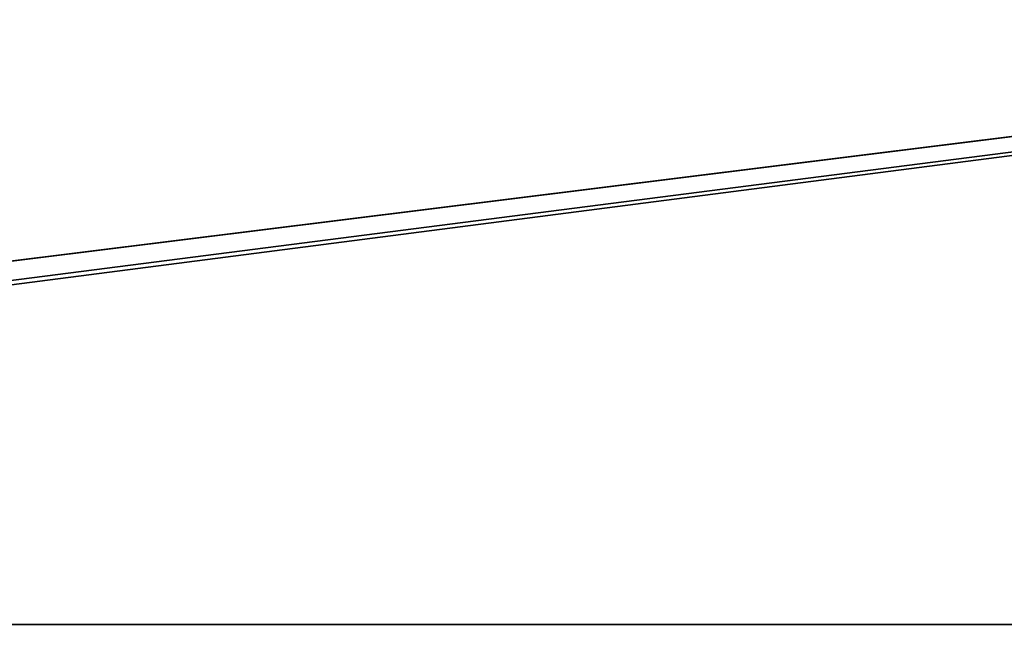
# Model space of a CAD drawing. Header units: millimetres. Extents: x -603 to 3703, y -120 to 249.
# Tile 564 of 656: x 1751 to 1798, y 23 to 52. Entities that reach past the tile are written whole.
import ezdxf

# ---------------------------------------------------------------- set-up
doc = ezdxf.new("R2010")
doc.units = ezdxf.units.MM
doc.layers.add('152', color=7, linetype='Continuous', true_color=0xffffff)

# ---------------------------------------------------------------- blocks, each defined once
blk = doc.blocks.new('UG_SURFACE_002')
at = {"layer": '152', "color": 252, "linetype": 'Continuous', "lineweight": 35}
for points in [[(2177.5, -30, 2213), (2177.5, 229.8, 2213), (822.5, 229.8, 2213), (822.5, -30, 2213)], [(972.5, -30, 2063), (972.5, 229.8, 2063), (2027.5, 229.8, 2063), (2027.5, -30, 2063)]]:
    blk.add_3dface(points, dxfattribs=at)
blk = doc.blocks.new('UG_SURFACE_129')
at = {"layer": '152', "color": 7, "linetype": 'Continuous', "lineweight": 35}
for points in [[(1971.15, 10.45, 2004.65), (1971.15, 228.45, 2004.65), (1028.85, 228.45, 2004.65), (1028.85, 10.45, 2004.65)], [(1029, 10.45, 2004.5), (1029, 228.45, 2004.5), (1971, 228.45, 2004.5), (1971, 10.45, 2004.5)]]:
    blk.add_3dface(points, dxfattribs=at)
blk = doc.blocks.new('UG_SURFACE_130')
at = {"layer": '152', "color": 41, "linetype": 'Continuous', "lineweight": 35}
for points in [[(1971.15, 228.45, 2004.65), (1971.15, 10.45, 2004.65), (1028.85, 10.45, 2004.65), (1028.85, 228.45, 2004.65)], [(1985, 18.3, 2018.5), (1985, 70.3, 2018.5), (1015, 70.3, 2018.5), (1015, 18.3, 2018.5)]]:
    blk.add_3dface(points, dxfattribs=at)
blk = doc.blocks.new('UG_SURFACE_145')
at = {"layer": '152', "color": 252, "linetype": 'Continuous', "lineweight": 35}
for points in [[(1609.133, 23.101, 2021), (1611.633, 23.101, 2021), (1986.5, 69.8, 2021), (1013.5, 69.8, 2021)], [(1013.5, 69.8, 2019.5), (1986.5, 69.8, 2019.5), (1611.633, 23.101, 2019.5), (1609.133, 23.101, 2019.5)], [(1986.5, 69.8, 2021), (1611.633, 23.101, 2021), (1623.033, 23.101, 2021)], [(1623.033, 23.101, 2019.5), (1611.633, 23.101, 2019.5), (1986.5, 69.8, 2019.5)], [(1986.5, 69.8, 2021), (1623.033, 23.101, 2021), (1625.533, 23.101, 2021)], [(1986.5, 69.8, 2019.5), (1625.533, 23.101, 2019.5), (1623.033, 23.101, 2019.5)], [(1625.533, 23.101, 2021), (1918.8, 23.101, 2021), (1986.5, 69.8, 2021)], [(1986.5, 69.8, 2019.5), (1918.8, 23.101, 2019.5), (1625.533, 23.101, 2019.5)], [(1625.533, 23.101, 2021), (1918.8, 18.38, 2021), (1918.8, 23.101, 2021)], [(1625.533, 23.101, 2021), (1625.533, 18.38, 2021), (1918.8, 18.38, 2021)], [(1625.533, 23.101, 2019.5), (1918.8, 23.101, 2019.5), (1801.993, 18.38, 2019.5), (1742.34, 18.38, 2019.5)]]:
    blk.add_3dface(points, dxfattribs=at)
blk = doc.blocks.new('UG_SURFACE_154')
at = {"layer": '152', "color": 252, "linetype": 'Continuous', "lineweight": 35}
for points in [[(1011, -46.92, 2022.5), (1989, -46.92, 2022.5), (1989, 62.92, 2022.5), (1011, 62.92, 2022.5)], [(1012.5, -46.92, 2021), (1012.5, 62.92, 2021), (1987.5, 62.92, 2021), (1987.5, -46.92, 2021)]]:
    blk.add_3dface(points, dxfattribs=at)

msp = doc.modelspace()

# ---------------------------------------------------------------- block references
at = {"layer": '152', "color": 252, "linetype": 'Continuous', "lineweight": -3, "true_color": 0x939598}
for name in ['UG_SURFACE_129', 'UG_SURFACE_002', 'UG_SURFACE_130', 'UG_SURFACE_154', 'UG_SURFACE_145']:
    msp.add_blockref(name, (0, 0), dxfattribs=at)

doc.saveas('drawing.dxf')
